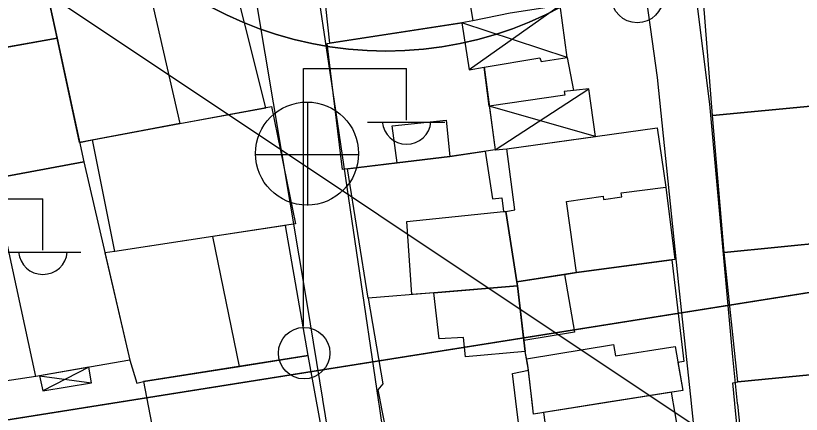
# Model space of a CAD drawing. Extents: x 417997 to 421451, y 4451742 to 4455216.
# Drawn here: x 419386.2 to 419439.6, y 4453739.4 to 4453766.5 of the extents above; entities that cross this region are included whole.
import ezdxf

# ---------------------------------------------------------------- set-up
doc = ezdxf.new("R2010")
doc.units = 0
for name, color, linetype in [('ADAKENARI', 7, 'Continuous'), ('B_Mesken', 7, 'Continuous'), ('B_Sundurma', 7, 'Continuous'), ('B_Teras', 7, 'Continuous'), ('Default', 7, 'Continuous'), ('PL_AYA_PARK_DINLENME', 7, 'Continuous'), ('PL_KON_MEV_400', 7, 'Continuous'), ('S_Elektrik_Diregi', 7, 'Continuous'), ('S_Rogar_Kapagi', 7, 'Continuous'), ('SM_TAKS', 7, 'Continuous'), ('SN_3_DERECE_KAYNAK_KORUMA', 7, 'Continuous'), ('TR_PARKALANI', 7, 'Continuous'), ('TR_YUKSEKYOGUNKONUT', 7, 'Continuous'), ('Yol_Sose', 7, 'Continuous')]:
    doc.layers.add(name, color=color, linetype=linetype)

# ---------------------------------------------------------------- blocks, each defined once
blk = doc.blocks.new('POINT_DISPLAY')
at = {"layer": 'Default'}
blk.add_line((0, 0), (0, 0), dxfattribs=at)

msp = doc.modelspace()

# ---------------------------------------------------------------- linework, layer by layer
at = {"layer": 'ADAKENARI'}
msp.add_line((419367.013, 4453736.099), (419507.841, 4453758.465), dxfattribs=at)
msp.add_line((419367.013, 4453736.099), (419507.841, 4453758.465), dxfattribs=at)
at = {"layer": 'B_Mesken'}
for points in [[(419407.565, 4453764.645), (419407.04, 4453769.451), (419407.721, 4453769.527), (419407.557, 4453772.356), (419408.412, 4453773.282), (419411.134, 4453773.767), (419411.029, 4453774.3), (419413.908, 4453774.646), (419413.878, 4453774.882), (419416.21, 4453775.274), (419416.827, 4453771.243), (419416.954, 4453770.415), (419417.331, 4453768.086), (419417.379, 4453767.754), (419417.046, 4453767.693), (419417.276, 4453766.164), (419416.533, 4453766.018)], [(419394.656, 4453771.073), (419387.947, 4453769.944), (419388.083, 4453769.366), (419390.568, 4453757.905), (419391.436, 4453758.069), (419397.369, 4453759.188), (419403.218, 4453760.26), (419400.334, 4453771.824)], [(419384.528, 4453768.755), (419388.083, 4453769.366), (419389.043, 4453764.978), (419385.477, 4453764.345), (419381.061, 4453763.561), (419380.042, 4453767.81), (419379.94, 4453768.058), (419384.462, 4453769.064)], [(419444.662, 4453760.748), (419440.736, 4453760.406), (419433.579, 4453759.741), (419432.886, 4453768.42), (419443.722, 4453769.509), (419444.06, 4453765.828)], [(419415.731, 4453756.949), (419412.136, 4453756.507), (419408.423, 4453756.07), (419407.385, 4453764.618), (419416.533, 4453766.018), (419417.039, 4453762.825), (419418.056, 4453763.007), (419418.798, 4453757.4)], [(419382.656, 4453756.015), (419381.365, 4453762.122), (419381.061, 4453763.561), (419389.043, 4453764.978), (419390.851, 4453756.591), (419382.921, 4453755.114)], [(419434.371, 4453750.424), (419433.579, 4453759.741), (419440.736, 4453760.406), (419444.662, 4453760.748), (419444.983, 4453757.369), (419445.813, 4453757.488), (419445.983, 4453754.201), (419446.202, 4453751.603), (419443.126, 4453751.296), (419441.667, 4453751.15)], [(419397.369, 4453759.188), (419403.614, 4453760.333), (419405.238, 4453752.365), (419392.965, 4453750.502), (419391.436, 4453758.069), (419397.369, 4453759.188)], [(419429.815, 4453758.898), (419430.406, 4453754.854), (419431.006, 4453749.948), (419430.607, 4453749.895), (419424.322, 4453749.057), (419420.274, 4453748.437), (419419.52, 4453753.216), (419420.146, 4453753.319), (419419.596, 4453757.462)], [(419418.132, 4453757.302), (419418.613, 4453754.076), (419419.261, 4453754.141), (419419.361, 4453753.2), (419419.52, 4453753.216), (419420.274, 4453748.437), (419420.319, 4453748.154), (419415.965, 4453747.797), (419414.648, 4453747.689), (419410.166, 4453747.318), (419408.769, 4453756.11), (419412.136, 4453756.507), (419415.731, 4453756.949)], [(419387.584, 4453741.994), (419384.269, 4453741.508), (419382.378, 4453752.281), (419381.939, 4453752.217), (419381.494, 4453754.937), (419382.921, 4453755.114), (419390.851, 4453756.591), (419393.988, 4453743.119)], [(419399.629, 4453751.514), (419392.965, 4453750.502), (419392.291, 4453750.407), (419393.988, 4453743.119), (419394.466, 4453741.536), (419394.899, 4453741.652), (419401.424, 4453742.682), (419406.106, 4453743.422), (419404.551, 4453752.261)], [(419434.371, 4453750.424), (419441.667, 4453751.15), (419446.202, 4453751.603), (419446.255, 4453748.452), (419445.324, 4453748.348), (419445.528, 4453742.49), (419442.047, 4453742.296), (419435.294, 4453741.648)], [(419430.809, 4453749.922), (419431.623, 4453743.024), (419431.218, 4453742.96), (419431.55, 4453741.054), (419421.407, 4453739.451), (419421.07, 4453742.423), (419420.933, 4453743.203), (419420.837, 4453743.688), (419420.319, 4453748.154), (419420.274, 4453748.437), (419423.508, 4453748.932), (419424.322, 4453749.057)], [(419407.313, 4453734.392), (419407.722, 4453734.498), (419406.106, 4453743.422), (419394.899, 4453741.652), (419395.457, 4453738.831), (419395.849, 4453736.832), (419396.36, 4453733.323)], [(419446.13, 4453740.015), (419446.603, 4453733.955), (419435.836, 4453732.639), (419435.098, 4453740.133), (419435.096, 4453740.161), (419434.957, 4453741.571), (419435.294, 4453741.648), (419442.047, 4453742.296), (419445.528, 4453742.49), (419445.938, 4453742.482), (419446.128, 4453740.044)], [(419422.087, 4453739.558), (419422.508, 4453736.4), (419422.846, 4453734.257), (419422.317, 4453734.146), (419422.78, 4453730.67), (419427.089, 4453731.253), (419432.617, 4453732.002), (419431.849, 4453738.152), (419431.276, 4453738.047), (419430.795, 4453740.934)]]:
    msp.add_lwpolyline(points, close=True, dxfattribs=at)
msp.add_lwpolyline([(419420.723, 4453736.171), (419420.217, 4453740.291), (419420.213, 4453740.318), (419419.982, 4453742.204), (419421.07, 4453742.423), (419420.991, 4453742.914), (419420.837, 4453743.688), (419420.319, 4453748.154), (419415.965, 4453747.797), (419414.648, 4453747.689), (419410.166, 4453747.318), (419411.163, 4453741.495), (419410.838, 4453741.083), (419410.964, 4453740.416), (419410.969, 4453740.39), (419411.342, 4453738.414)], dxfattribs=at)
at = {"layer": 'B_Sundurma'}
for p, q in [((419423.221, 4453767.195), (419417.039, 4453762.825)), ((419423.692, 4453763.681), (419416.533, 4453766.018)), ((419418.798, 4453757.4), (419425.174, 4453761.552)), ((419425.626, 4453758.309), (419418.404, 4453760.377)), ((419391.19, 4453742.627), (419388.079, 4453741.029)), ((419387.846, 4453742.04), (419391.374, 4453741.564))]:
    msp.add_line(p, q, dxfattribs=at)
for points in [[(419423.692, 4453763.681), (419423.221, 4453767.195), (419419.835, 4453766.684), (419417.276, 4453766.164), (419416.533, 4453766.018), (419417.039, 4453762.825), (419418.056, 4453763.007), (419421.842, 4453763.644), (419421.92, 4453763.399)], [(419423.692, 4453763.681), (419424.125, 4453761.439), (419423.503, 4453761.372), (419423.543, 4453761.112), (419418.404, 4453760.377), (419418.056, 4453763.007), (419421.842, 4453763.644), (419421.92, 4453763.399)], [(419418.421, 4453760.248), (419418.798, 4453757.4), (419419.596, 4453757.462), (419425.626, 4453758.309), (419425.174, 4453761.552), (419423.503, 4453761.372), (419423.543, 4453761.112), (419418.404, 4453760.377)], [(419391.19, 4453742.627), (419387.846, 4453742.04), (419388.079, 4453741.029), (419391.374, 4453741.564)]]:
    msp.add_lwpolyline(points, close=True, dxfattribs=at)
at = {"layer": 'B_Teras'}
for points in [[(419388.083, 4453769.366), (419387.947, 4453769.944), (419394.656, 4453771.073), (419397.369, 4453759.188), (419390.568, 4453757.905), (419389.043, 4453764.978), (419388.083, 4453769.366)], [(419433.579, 4453759.741), (419432.886, 4453768.42), (419443.722, 4453769.509), (419444.06, 4453765.828), (419440.396, 4453765.514), (419440.736, 4453760.406)], [(419412.136, 4453756.507), (419411.808, 4453759.025), (419415.48, 4453759.415), (419415.731, 4453756.949)], [(419390.851, 4453756.591), (419393.988, 4453743.119), (419387.584, 4453741.994), (419385.277, 4453752.701), (419381.939, 4453752.217), (419381.494, 4453754.937), (419382.921, 4453755.114)], [(419424.322, 4453749.057), (419423.645, 4453753.882), (419426.153, 4453754.26), (419426.158, 4453754.014), (419427.412, 4453754.204), (419427.369, 4453754.469), (419430.406, 4453754.854), (419431.006, 4453749.948)], [(419413.139, 4453747.564), (419412.807, 4453752.528), (419419.361, 4453753.2), (419419.52, 4453753.216), (419420.274, 4453748.437), (419420.319, 4453748.154), (419414.648, 4453747.689)], [(419401.424, 4453742.682), (419399.629, 4453751.514), (419392.965, 4453750.502), (419392.291, 4453750.407), (419393.988, 4453743.119), (419394.466, 4453741.536), (419394.899, 4453741.652)], [(419420.319, 4453748.154), (419420.274, 4453748.437), (419423.508, 4453748.932), (419424.2, 4453745.003), (419420.748, 4453744.454)], [(419414.997, 4453744.555), (419414.648, 4453747.689), (419420.319, 4453748.154), (419420.837, 4453743.688), (419416.778, 4453743.33), (419416.664, 4453744.658)], [(419426.314, 4453740.226), (419421.407, 4453739.451), (419421.311, 4453740.28), (419421.045, 4453742.577), (419420.991, 4453742.914), (419420.933, 4453743.203), (419426.841, 4453744.168), (419426.974, 4453743.394), (419431.031, 4453744.027), (419431.55, 4453741.054)]]:
    msp.add_lwpolyline(points, close=True, dxfattribs=at)
at = {"layer": 'PL_AYA_PARK_DINLENME'}
msp.add_lwpolyline([(419792.89, 4453770.884), (419792.874, 4453792.018), (419685.875, 4453779.839), (419662.103, 4453777.133), (419664.72, 4453798.095), (419670.708, 4453846.065), (419652.246, 4453846.31), (419634.561, 4453846.315), (419623.035, 4453782.838), (419506.347, 4453768.907), (419507.841, 4453758.465), (419367.013, 4453736.099), (419337.018, 4453731.335), (419340.046, 4453710.553), (419510.816, 4453737.674), (419509.889, 4453744.152), (419588.559, 4453753.544), (419592.024, 4453754.038), (419598.459, 4453754.956), (419660.055, 4453760.731), (419659.426, 4453755.693), (419792.89, 4453770.884)], dxfattribs=at)
msp.add_lwpolyline([(419792.89, 4453770.884), (419792.874, 4453792.018), (419685.875, 4453779.839), (419662.103, 4453777.133), (419664.72, 4453798.095), (419670.708, 4453846.065), (419652.246, 4453846.31), (419634.561, 4453846.315), (419623.035, 4453782.838), (419506.347, 4453768.907), (419507.841, 4453758.465), (419367.013, 4453736.099), (419337.018, 4453731.335), (419340.046, 4453710.553), (419510.816, 4453737.674), (419509.889, 4453744.152), (419588.559, 4453753.544), (419592.024, 4453754.038), (419598.459, 4453754.956), (419660.055, 4453760.731), (419659.426, 4453755.693), (419792.89, 4453770.884)], dxfattribs=at)
at = {"layer": 'PL_KON_MEV_400'}
msp.add_lwpolyline([(419506.347, 4453768.907), (419495.264, 4453846.356), (419490.859, 4453846.358), (419352.65, 4453815.01), (419330.573, 4453810.167), (419326.41, 4453804.147), (419337.018, 4453731.335), (419367.013, 4453736.099), (419507.841, 4453758.465), (419506.347, 4453768.907)], dxfattribs=at)
msp.add_lwpolyline([(419506.347, 4453768.907), (419495.264, 4453846.356), (419490.859, 4453846.358), (419352.65, 4453815.01), (419330.573, 4453810.167), (419326.41, 4453804.147), (419337.018, 4453731.335), (419367.013, 4453736.099), (419507.841, 4453758.465), (419506.347, 4453768.907)], dxfattribs=at)
at = {"layer": 'S_Elektrik_Diregi'}
for p, q in [((419405.787, 4453745.424), (419405.787, 4453762.924)), ((419405.787, 4453762.924), (419412.787, 4453762.924)), ((419412.787, 4453759.424), (419412.787, 4453762.924)), ((419410.127, 4453759.284), (419415.377, 4453759.284)), ((419381.073, 4453754.079), (419388.073, 4453754.079)), ((419388.073, 4453750.579), (419388.073, 4453754.079)), ((419385.413, 4453750.439), (419390.663, 4453750.439))]:
    msp.add_line(p, q, dxfattribs=at)
for centre in [(419428.462, 4453767.782), (419405.823, 4453743.589)]:
    msp.add_circle(centre, 1.75, dxfattribs=at)
for centre in [(419412.788, 4453759.437), (419388.074, 4453750.592)]:
    msp.add_arc(centre, 1.658, 184.8384, 355.1464, dxfattribs=at)
at = {"layer": 'S_Rogar_Kapagi'}
for p, q in [((419406.075, 4453753.618), (419406.075, 4453760.618)), ((419402.505, 4453757.083), (419409.505, 4453757.083))]:
    msp.add_line(p, q, dxfattribs=at)
msp.add_circle((419406.022, 4453757.147), 3.5, dxfattribs=at)
at = {"layer": 'SM_TAKS'}
msp.add_circle((419411.384, 4453789.108), 25, dxfattribs=at)
msp.add_circle((419411.384, 4453789.108), 25, dxfattribs=at)
at = {"layer": 'SN_3_DERECE_KAYNAK_KORUMA'}
msp.add_line((419554.682, 4453657.097), (419332.55, 4453805.225), dxfattribs=at)
msp.add_line((419554.682, 4453657.097), (419332.55, 4453805.225), dxfattribs=at)
at = {"layer": 'TR_YUKSEKYOGUNKONUT'}
msp.add_lwpolyline([(419506.347, 4453768.907), (419495.264, 4453846.356), (419490.859, 4453846.358), (419352.65, 4453815.01), (419330.573, 4453810.167), (419326.41, 4453804.147), (419337.018, 4453731.335), (419367.013, 4453736.099), (419507.841, 4453758.465), (419506.347, 4453768.907)], dxfattribs=at)
msp.add_lwpolyline([(419506.347, 4453768.907), (419495.264, 4453846.356), (419490.859, 4453846.358), (419352.65, 4453815.01), (419330.573, 4453810.167), (419326.41, 4453804.147), (419337.018, 4453731.335), (419367.013, 4453736.099), (419507.841, 4453758.465), (419506.347, 4453768.907)], dxfattribs=at)
msp.add_arc((419411.384, 4453789.108), 25, 180, 0, dxfattribs=at)
msp.add_arc((419411.384, 4453789.108), 25, 180, 0, dxfattribs=at)
at = {"layer": 'Yol_Sose'}
for points in [[(419446.03, 4453740.016), (419446.028, 4453740.045), (419445.488, 4453749.859), (419444.555, 4453762.712), (419443.201, 4453773.759), (419442.246, 4453779.089), (419441.964, 4453780.49), (419441.862, 4453780.699), (419441.745, 4453780.799), (419441.536, 4453780.878), (419441.257, 4453780.948), (419434.221, 4453779.806), (419431.329, 4453779.301), (419431.185, 4453779.236), (419431.124, 4453779.164), (419431.056, 4453778.898), (419433.357, 4453760.495), (419434.928, 4453743.347), (419435.259, 4453740.159), (419435.262, 4453740.131)], [(419432.141, 4453740.164), (419432.138, 4453740.192), (419431.292, 4453748.225), (419429.828, 4453762.309), (419427.705, 4453777.649), (419427.654, 4453778.078), (419427.541, 4453778.323), (419427.413, 4453778.465), (419427.25, 4453778.513), (419412.34, 4453775.222), (419406.67, 4453773.723), (419406.47, 4453773.641), (419406.315, 4453773.514), (419406.158, 4453773.275), (419406.026, 4453773), (419408.09, 4453759.161), (419410.857, 4453740.417), (419410.861, 4453740.391)], [(419407.094, 4453740.431), (419407.09, 4453740.457), (419406.044, 4453746.831), (419402.014, 4453770.867)], [(419408.979, 4453728.942), (419407.094, 4453740.431)], [(419410.861, 4453740.391), (419410.921, 4453739.979), (419412.452, 4453729.342)], [(419432.978, 4453732.223), (419432.141, 4453740.164)], [(419435.262, 4453740.131), (419436.066, 4453732.378)]]:
    msp.add_lwpolyline(points, dxfattribs=at)

# ---------------------------------------------------------------- block references
at = {"layer": 'TR_PARKALANI', "xscale": 0.1, "yscale": 0.10000000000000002}
for p in [(419425.839, 4453739.757), (419425.839, 4453739.757), (419434.822, 4453740.056), (419434.822, 4453740.056)]:
    msp.add_blockref('POINT_DISPLAY', p, dxfattribs=at)

doc.saveas('drawing.dxf')
